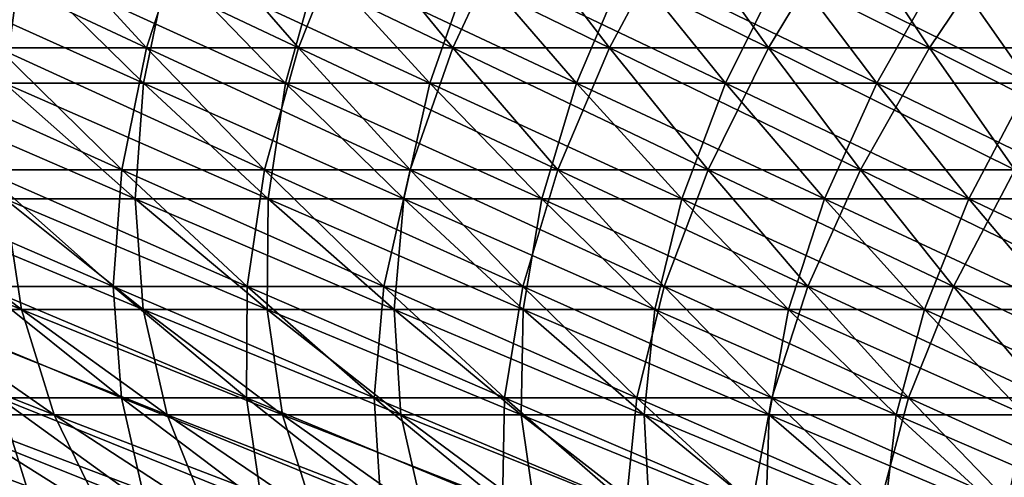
# Model space of a CAD drawing. Header units: millimetres. Extents: x -250 to 250, y -45 to 4150.
# Tile 307 of 656: x -61 to -41, y 3920 to 3930. Entities that reach past the tile are written whole.
import ezdxf

# ---------------------------------------------------------------- set-up
doc = ezdxf.new("R2010")
doc.units = ezdxf.units.MM
doc.header["$LTSCALE"] = 81.481481
for name, color, linetype in [('19', 7, 'CONTINUOUS'), ('20', 7, 'CONTINUOUS'), ('21', 7, 'CONTINUOUS'), ('22', 7, 'CONTINUOUS')]:
    doc.layers.add(name, color=color, linetype=linetype)

msp = doc.modelspace()

# ---------------------------------------------------------------- linework, layer by layer
at = {"layer": '19', "color": 7, "linetype": 'CONTINUOUS'}
for points in [[(-61.074, 3931.872, -105.783), (-61.75, 3929.227, -99.73), (-64.302, 3931.872, -103.852), (-61.074, 3931.872, -105.783)], [(-58.65, 3929.227, -101.584), (-61.75, 3929.227, -99.73), (-61.074, 3931.872, -105.783), (-58.65, 3929.227, -101.584)], [(-57.787, 3931.872, -107.613), (-58.65, 3929.227, -101.584), (-61.074, 3931.872, -105.783), (-57.787, 3931.872, -107.613)], [(-55.494, 3929.227, -103.342), (-58.65, 3929.227, -101.584), (-57.787, 3931.872, -107.613), (-55.494, 3929.227, -103.342)], [(-54.446, 3931.872, -109.342), (-55.494, 3929.227, -103.342), (-57.787, 3931.872, -107.613), (-54.446, 3931.872, -109.342)], [(-52.285, 3929.227, -105.002), (-55.494, 3929.227, -103.342), (-54.446, 3931.872, -109.342), (-52.285, 3929.227, -105.002)], [(-51.053, 3931.872, -110.967), (-52.285, 3929.227, -105.002), (-54.446, 3931.872, -109.342), (-51.053, 3931.872, -110.967)], [(-49.026, 3929.227, -106.562), (-52.285, 3929.227, -105.002), (-51.053, 3931.872, -110.967), (-49.026, 3929.227, -106.562)], [(-47.611, 3931.872, -112.486), (-49.026, 3929.227, -106.562), (-51.053, 3931.872, -110.967), (-47.611, 3931.872, -112.486)], [(-45.722, 3929.227, -108.022), (-49.026, 3929.227, -106.562), (-47.611, 3931.872, -112.486), (-45.722, 3929.227, -108.022)], [(-44.125, 3931.872, -113.899), (-45.722, 3929.227, -108.022), (-47.611, 3931.872, -112.486), (-44.125, 3931.872, -113.899)], [(-42.373, 3929.227, -109.378), (-45.722, 3929.227, -108.022), (-44.125, 3931.872, -113.899), (-42.373, 3929.227, -109.378)], [(-40.596, 3931.872, -115.204), (-42.373, 3929.227, -109.378), (-44.125, 3931.872, -113.899), (-40.596, 3931.872, -115.204)], [(-38.985, 3929.227, -110.631), (-42.373, 3929.227, -109.378), (-40.596, 3931.872, -115.204), (-38.985, 3929.227, -110.631)], [(-59.168, 3926.69, -95.559), (-62.083, 3926.69, -93.692), (-61.75, 3929.227, -99.73), (-59.168, 3926.69, -95.559)], [(-58.65, 3929.227, -101.584), (-59.168, 3926.69, -95.559), (-61.75, 3929.227, -99.73), (-58.65, 3929.227, -101.584)], [(-56.197, 3926.69, -97.336), (-59.168, 3926.69, -95.559), (-58.65, 3929.227, -101.584), (-56.197, 3926.69, -97.336)], [(-55.494, 3929.227, -103.342), (-56.197, 3926.69, -97.336), (-58.65, 3929.227, -101.584), (-55.494, 3929.227, -103.342)], [(-53.173, 3926.69, -99.021), (-56.197, 3926.69, -97.336), (-55.494, 3929.227, -103.342), (-53.173, 3926.69, -99.021)], [(-52.285, 3929.227, -105.002), (-53.173, 3926.69, -99.021), (-55.494, 3929.227, -103.342), (-52.285, 3929.227, -105.002)], [(-50.098, 3926.69, -100.611), (-53.173, 3926.69, -99.021), (-52.285, 3929.227, -105.002), (-50.098, 3926.69, -100.611)], [(-49.026, 3929.227, -106.562), (-50.098, 3926.69, -100.611), (-52.285, 3929.227, -105.002), (-49.026, 3929.227, -106.562)], [(-46.976, 3926.69, -102.106), (-50.098, 3926.69, -100.611), (-49.026, 3929.227, -106.562), (-46.976, 3926.69, -102.106)], [(-45.722, 3929.227, -108.022), (-46.976, 3926.69, -102.106), (-49.026, 3929.227, -106.562), (-45.722, 3929.227, -108.022)], [(-43.81, 3926.69, -103.504), (-46.976, 3926.69, -102.106), (-45.722, 3929.227, -108.022), (-43.81, 3926.69, -103.504)], [(-42.373, 3929.227, -109.378), (-43.81, 3926.69, -103.504), (-45.722, 3929.227, -108.022), (-42.373, 3929.227, -109.378)], [(-40.601, 3926.69, -104.804), (-43.81, 3926.69, -103.504), (-42.373, 3929.227, -109.378), (-40.601, 3926.69, -104.804)], [(-38.985, 3929.227, -110.631), (-40.601, 3926.69, -104.804), (-42.373, 3929.227, -109.378), (-38.985, 3929.227, -110.631)], [(-59.343, 3924.261, -89.557), (-62.073, 3924.261, -87.687), (-62.083, 3926.69, -93.692), (-59.343, 3924.261, -89.557)], [(-59.168, 3926.69, -95.559), (-59.343, 3924.261, -89.557), (-62.083, 3926.69, -93.692), (-59.168, 3926.69, -95.559)], [(-56.557, 3924.261, -91.342), (-59.343, 3924.261, -89.557), (-59.168, 3926.69, -95.559), (-56.557, 3924.261, -91.342)], [(-56.197, 3926.69, -97.336), (-56.557, 3924.261, -91.342), (-59.168, 3926.69, -95.559), (-56.197, 3926.69, -97.336)], [(-53.717, 3924.261, -93.041), (-56.557, 3924.261, -91.342), (-56.197, 3926.69, -97.336), (-53.717, 3924.261, -93.041)], [(-53.173, 3926.69, -99.021), (-53.717, 3924.261, -93.041), (-56.197, 3926.69, -97.336), (-53.173, 3926.69, -99.021)], [(-50.826, 3924.261, -94.651), (-53.717, 3924.261, -93.041), (-53.173, 3926.69, -99.021), (-50.826, 3924.261, -94.651)], [(-50.098, 3926.69, -100.611), (-50.826, 3924.261, -94.651), (-53.173, 3926.69, -99.021), (-50.098, 3926.69, -100.611)], [(-47.887, 3924.261, -96.171), (-50.826, 3924.261, -94.651), (-50.098, 3926.69, -100.611), (-47.887, 3924.261, -96.171)], [(-46.976, 3926.69, -102.106), (-47.887, 3924.261, -96.171), (-50.098, 3926.69, -100.611), (-46.976, 3926.69, -102.106)], [(-44.903, 3924.261, -97.6), (-47.887, 3924.261, -96.171), (-46.976, 3926.69, -102.106), (-44.903, 3924.261, -97.6)], [(-43.81, 3926.69, -103.504), (-44.903, 3924.261, -97.6), (-46.976, 3926.69, -102.106), (-43.81, 3926.69, -103.504)], [(-41.876, 3924.261, -98.937), (-44.903, 3924.261, -97.6), (-43.81, 3926.69, -103.504), (-41.876, 3924.261, -98.937)], [(-40.601, 3926.69, -104.804), (-41.876, 3924.261, -98.937), (-43.81, 3926.69, -103.504), (-40.601, 3926.69, -104.804)], [(-38.81, 3924.261, -100.179), (-41.876, 3924.261, -98.937), (-40.601, 3926.69, -104.804), (-38.81, 3924.261, -100.179)], [(-59.176, 3921.943, -83.596), (-61.723, 3921.943, -81.734), (-62.073, 3924.261, -87.687), (-59.176, 3921.943, -83.596)], [(-59.343, 3924.261, -89.557), (-59.176, 3921.943, -83.596), (-62.073, 3924.261, -87.687), (-59.343, 3924.261, -89.557)], [(-56.574, 3921.943, -85.379), (-59.176, 3921.943, -83.596), (-59.343, 3924.261, -89.557), (-56.574, 3921.943, -85.379)], [(-56.557, 3924.261, -91.342), (-56.574, 3921.943, -85.379), (-59.343, 3924.261, -89.557), (-56.557, 3924.261, -91.342)], [(-53.918, 3921.943, -87.081), (-56.574, 3921.943, -85.379), (-56.557, 3924.261, -91.342), (-53.918, 3921.943, -87.081)], [(-53.717, 3924.261, -93.041), (-53.918, 3921.943, -87.081), (-56.557, 3924.261, -91.342), (-53.717, 3924.261, -93.041)], [(-51.211, 3921.943, -88.7), (-53.918, 3921.943, -87.081), (-53.717, 3924.261, -93.041), (-51.211, 3921.943, -88.7)], [(-50.826, 3924.261, -94.651), (-51.211, 3921.943, -88.7), (-53.717, 3924.261, -93.041), (-50.826, 3924.261, -94.651)], [(-48.455, 3921.943, -90.235), (-51.211, 3921.943, -88.7), (-50.826, 3924.261, -94.651), (-48.455, 3921.943, -90.235)], [(-47.887, 3924.261, -96.171), (-48.455, 3921.943, -90.235), (-50.826, 3924.261, -94.651), (-47.887, 3924.261, -96.171)], [(-45.653, 3921.943, -91.684), (-48.455, 3921.943, -90.235), (-47.887, 3924.261, -96.171), (-45.653, 3921.943, -91.684)], [(-44.903, 3924.261, -97.6), (-45.653, 3921.943, -91.684), (-47.887, 3924.261, -96.171), (-44.903, 3924.261, -97.6)], [(-42.808, 3921.943, -93.046), (-45.653, 3921.943, -91.684), (-44.903, 3924.261, -97.6), (-42.808, 3921.943, -93.046)], [(-41.876, 3924.261, -98.937), (-42.808, 3921.943, -93.046), (-44.903, 3924.261, -97.6), (-41.876, 3924.261, -98.937)], [(-39.922, 3921.943, -94.321), (-42.808, 3921.943, -93.046), (-41.876, 3924.261, -98.937), (-39.922, 3921.943, -94.321)], [(-38.81, 3924.261, -100.179), (-39.922, 3921.943, -94.321), (-41.876, 3924.261, -98.937), (-38.81, 3924.261, -100.179)], [(-61.037, 3919.737, -75.851), (-63.344, 3919.737, -73.935), (-64.211, 3921.943, -79.795), (-61.037, 3919.737, -75.851)], [(-61.723, 3921.943, -81.734), (-61.037, 3919.737, -75.851), (-64.211, 3921.943, -79.795), (-61.723, 3921.943, -81.734)], [(-58.672, 3919.737, -77.694), (-61.037, 3919.737, -75.851), (-61.723, 3921.943, -81.734), (-58.672, 3919.737, -77.694)], [(-59.176, 3921.943, -83.596), (-58.672, 3919.737, -77.694), (-61.723, 3921.943, -81.734), (-59.176, 3921.943, -83.596)], [(-56.252, 3919.737, -79.464), (-58.672, 3919.737, -77.694), (-59.176, 3921.943, -83.596), (-56.252, 3919.737, -79.464)], [(-56.574, 3921.943, -85.379), (-56.252, 3919.737, -79.464), (-59.176, 3921.943, -83.596), (-56.574, 3921.943, -85.379)], [(-53.778, 3919.737, -81.159), (-56.252, 3919.737, -79.464), (-56.574, 3921.943, -85.379), (-53.778, 3919.737, -81.159)], [(-53.918, 3921.943, -87.081), (-53.778, 3919.737, -81.159), (-56.574, 3921.943, -85.379), (-53.918, 3921.943, -87.081)], [(-51.253, 3919.737, -82.776), (-53.778, 3919.737, -81.159), (-53.918, 3921.943, -87.081), (-51.253, 3919.737, -82.776)], [(-51.211, 3921.943, -88.7), (-51.253, 3919.737, -82.776), (-53.918, 3921.943, -87.081), (-51.211, 3921.943, -88.7)], [(-48.68, 3919.737, -84.315), (-51.253, 3919.737, -82.776), (-51.211, 3921.943, -88.7), (-48.68, 3919.737, -84.315)], [(-48.455, 3921.943, -90.235), (-48.68, 3919.737, -84.315), (-51.211, 3921.943, -88.7), (-48.455, 3921.943, -90.235)], [(-46.06, 3919.737, -85.775), (-48.68, 3919.737, -84.315), (-48.455, 3921.943, -90.235), (-46.06, 3919.737, -85.775)], [(-45.653, 3921.943, -91.684), (-46.06, 3919.737, -85.775), (-48.455, 3921.943, -90.235), (-45.653, 3921.943, -91.684)], [(-43.397, 3919.737, -87.152), (-46.06, 3919.737, -85.775), (-45.653, 3921.943, -91.684), (-43.397, 3919.737, -87.152)], [(-42.808, 3921.943, -93.046), (-43.397, 3919.737, -87.152), (-45.653, 3921.943, -91.684), (-42.808, 3921.943, -93.046)], [(-40.692, 3919.737, -88.447), (-43.397, 3919.737, -87.152), (-42.808, 3921.943, -93.046), (-40.692, 3919.737, -88.447)], [(-39.922, 3921.943, -94.321), (-40.692, 3919.737, -88.447), (-42.808, 3921.943, -93.046), (-39.922, 3921.943, -94.321)]]:
    msp.add_3dface(points, dxfattribs=at)
at = {"layer": '20', "color": 7, "linetype": 'CONTINUOUS'}
for points in [[(-61.75, 3929.227, 99.73), (-58.65, 3929.227, 101.584), (-64.302, 3931.872, 103.852), (-61.75, 3929.227, 99.73)], [(-64.302, 3931.872, 103.852), (-58.65, 3929.227, 101.584), (-61.074, 3931.872, 105.783), (-64.302, 3931.872, 103.852)], [(-58.65, 3929.227, 101.584), (-55.494, 3929.227, 103.342), (-61.074, 3931.872, 105.783), (-58.65, 3929.227, 101.584)], [(-61.074, 3931.872, 105.783), (-55.494, 3929.227, 103.342), (-57.787, 3931.872, 107.613), (-61.074, 3931.872, 105.783)], [(-55.494, 3929.227, 103.342), (-52.285, 3929.227, 105.002), (-57.787, 3931.872, 107.613), (-55.494, 3929.227, 103.342)], [(-57.787, 3931.872, 107.613), (-52.285, 3929.227, 105.002), (-54.446, 3931.872, 109.342), (-57.787, 3931.872, 107.613)], [(-52.285, 3929.227, 105.002), (-49.026, 3929.227, 106.562), (-54.446, 3931.872, 109.342), (-52.285, 3929.227, 105.002)], [(-54.446, 3931.872, 109.342), (-49.026, 3929.227, 106.562), (-51.053, 3931.872, 110.967), (-54.446, 3931.872, 109.342)], [(-49.026, 3929.227, 106.562), (-45.722, 3929.227, 108.022), (-51.053, 3931.872, 110.967), (-49.026, 3929.227, 106.562)], [(-51.053, 3931.872, 110.967), (-45.722, 3929.227, 108.022), (-47.611, 3931.872, 112.486), (-51.053, 3931.872, 110.967)], [(-45.722, 3929.227, 108.022), (-42.373, 3929.227, 109.378), (-47.611, 3931.872, 112.486), (-45.722, 3929.227, 108.022)], [(-47.611, 3931.872, 112.486), (-42.373, 3929.227, 109.378), (-44.125, 3931.872, 113.899), (-47.611, 3931.872, 112.486)], [(-42.373, 3929.227, 109.378), (-38.985, 3929.227, 110.631), (-44.125, 3931.872, 113.899), (-42.373, 3929.227, 109.378)], [(-44.125, 3931.872, 113.899), (-38.985, 3929.227, 110.631), (-40.596, 3931.872, 115.204), (-44.125, 3931.872, 113.899)], [(-62.083, 3926.69, 93.692), (-59.168, 3926.69, 95.559), (-64.792, 3929.227, 97.781), (-62.083, 3926.69, 93.692)], [(-64.792, 3929.227, 97.781), (-59.168, 3926.69, 95.559), (-61.75, 3929.227, 99.73), (-64.792, 3929.227, 97.781)], [(-59.168, 3926.69, 95.559), (-56.197, 3926.69, 97.336), (-61.75, 3929.227, 99.73), (-59.168, 3926.69, 95.559)], [(-61.75, 3929.227, 99.73), (-56.197, 3926.69, 97.336), (-58.65, 3929.227, 101.584), (-61.75, 3929.227, 99.73)], [(-56.197, 3926.69, 97.336), (-53.173, 3926.69, 99.021), (-58.65, 3929.227, 101.584), (-56.197, 3926.69, 97.336)], [(-58.65, 3929.227, 101.584), (-53.173, 3926.69, 99.021), (-55.494, 3929.227, 103.342), (-58.65, 3929.227, 101.584)], [(-53.173, 3926.69, 99.021), (-50.098, 3926.69, 100.611), (-55.494, 3929.227, 103.342), (-53.173, 3926.69, 99.021)], [(-55.494, 3929.227, 103.342), (-50.098, 3926.69, 100.611), (-52.285, 3929.227, 105.002), (-55.494, 3929.227, 103.342)], [(-50.098, 3926.69, 100.611), (-46.976, 3926.69, 102.106), (-52.285, 3929.227, 105.002), (-50.098, 3926.69, 100.611)], [(-52.285, 3929.227, 105.002), (-46.976, 3926.69, 102.106), (-49.026, 3929.227, 106.562), (-52.285, 3929.227, 105.002)], [(-46.976, 3926.69, 102.106), (-43.81, 3926.69, 103.504), (-49.026, 3929.227, 106.562), (-46.976, 3926.69, 102.106)], [(-49.026, 3929.227, 106.562), (-43.81, 3926.69, 103.504), (-45.722, 3929.227, 108.022), (-49.026, 3929.227, 106.562)], [(-43.81, 3926.69, 103.504), (-40.601, 3926.69, 104.804), (-45.722, 3929.227, 108.022), (-43.81, 3926.69, 103.504)], [(-45.722, 3929.227, 108.022), (-40.601, 3926.69, 104.804), (-42.373, 3929.227, 109.378), (-45.722, 3929.227, 108.022)], [(-40.601, 3926.69, 104.804), (-37.355, 3926.69, 106.005), (-42.373, 3929.227, 109.378), (-40.601, 3926.69, 104.804)], [(-42.373, 3929.227, 109.378), (-37.355, 3926.69, 106.005), (-38.985, 3929.227, 110.631), (-42.373, 3929.227, 109.378)], [(-62.073, 3924.261, 87.687), (-59.343, 3924.261, 89.557), (-64.938, 3926.69, 91.736), (-62.073, 3924.261, 87.687)], [(-64.938, 3926.69, 91.736), (-59.343, 3924.261, 89.557), (-62.083, 3926.69, 93.692), (-64.938, 3926.69, 91.736)], [(-59.343, 3924.261, 89.557), (-56.557, 3924.261, 91.342), (-62.083, 3926.69, 93.692), (-59.343, 3924.261, 89.557)], [(-62.083, 3926.69, 93.692), (-56.557, 3924.261, 91.342), (-59.168, 3926.69, 95.559), (-62.083, 3926.69, 93.692)], [(-56.557, 3924.261, 91.342), (-53.717, 3924.261, 93.041), (-59.168, 3926.69, 95.559), (-56.557, 3924.261, 91.342)], [(-59.168, 3926.69, 95.559), (-53.717, 3924.261, 93.041), (-56.197, 3926.69, 97.336), (-59.168, 3926.69, 95.559)], [(-53.717, 3924.261, 93.041), (-50.826, 3924.261, 94.651), (-56.197, 3926.69, 97.336), (-53.717, 3924.261, 93.041)], [(-56.197, 3926.69, 97.336), (-50.826, 3924.261, 94.651), (-53.173, 3926.69, 99.021), (-56.197, 3926.69, 97.336)], [(-50.826, 3924.261, 94.651), (-47.887, 3924.261, 96.171), (-53.173, 3926.69, 99.021), (-50.826, 3924.261, 94.651)], [(-53.173, 3926.69, 99.021), (-47.887, 3924.261, 96.171), (-50.098, 3926.69, 100.611), (-53.173, 3926.69, 99.021)], [(-47.887, 3924.261, 96.171), (-44.903, 3924.261, 97.6), (-50.098, 3926.69, 100.611), (-47.887, 3924.261, 96.171)], [(-50.098, 3926.69, 100.611), (-44.903, 3924.261, 97.6), (-46.976, 3926.69, 102.106), (-50.098, 3926.69, 100.611)], [(-44.903, 3924.261, 97.6), (-41.876, 3924.261, 98.937), (-46.976, 3926.69, 102.106), (-44.903, 3924.261, 97.6)], [(-46.976, 3926.69, 102.106), (-41.876, 3924.261, 98.937), (-43.81, 3926.69, 103.504), (-46.976, 3926.69, 102.106)], [(-41.876, 3924.261, 98.937), (-38.81, 3924.261, 100.179), (-43.81, 3926.69, 103.504), (-41.876, 3924.261, 98.937)], [(-43.81, 3926.69, 103.504), (-38.81, 3924.261, 100.179), (-40.601, 3926.69, 104.804), (-43.81, 3926.69, 103.504)], [(-61.723, 3921.943, 81.734), (-59.176, 3921.943, 83.596), (-64.743, 3924.261, 85.734), (-61.723, 3921.943, 81.734)], [(-64.743, 3924.261, 85.734), (-59.176, 3921.943, 83.596), (-62.073, 3924.261, 87.687), (-64.743, 3924.261, 85.734)], [(-59.176, 3921.943, 83.596), (-56.574, 3921.943, 85.379), (-62.073, 3924.261, 87.687), (-59.176, 3921.943, 83.596)], [(-62.073, 3924.261, 87.687), (-56.574, 3921.943, 85.379), (-59.343, 3924.261, 89.557), (-62.073, 3924.261, 87.687)], [(-56.574, 3921.943, 85.379), (-53.918, 3921.943, 87.081), (-59.343, 3924.261, 89.557), (-56.574, 3921.943, 85.379)], [(-59.343, 3924.261, 89.557), (-53.918, 3921.943, 87.081), (-56.557, 3924.261, 91.342), (-59.343, 3924.261, 89.557)], [(-53.918, 3921.943, 87.081), (-51.211, 3921.943, 88.7), (-56.557, 3924.261, 91.342), (-53.918, 3921.943, 87.081)], [(-56.557, 3924.261, 91.342), (-51.211, 3921.943, 88.7), (-53.717, 3924.261, 93.041), (-56.557, 3924.261, 91.342)], [(-51.211, 3921.943, 88.7), (-48.455, 3921.943, 90.235), (-53.717, 3924.261, 93.041), (-51.211, 3921.943, 88.7)], [(-53.717, 3924.261, 93.041), (-48.455, 3921.943, 90.235), (-50.826, 3924.261, 94.651), (-53.717, 3924.261, 93.041)], [(-48.455, 3921.943, 90.235), (-45.653, 3921.943, 91.684), (-50.826, 3924.261, 94.651), (-48.455, 3921.943, 90.235)], [(-50.826, 3924.261, 94.651), (-45.653, 3921.943, 91.684), (-47.887, 3924.261, 96.171), (-50.826, 3924.261, 94.651)], [(-45.653, 3921.943, 91.684), (-42.808, 3921.943, 93.046), (-47.887, 3924.261, 96.171), (-45.653, 3921.943, 91.684)], [(-47.887, 3924.261, 96.171), (-42.808, 3921.943, 93.046), (-44.903, 3924.261, 97.6), (-47.887, 3924.261, 96.171)], [(-42.808, 3921.943, 93.046), (-39.922, 3921.943, 94.321), (-44.903, 3924.261, 97.6), (-42.808, 3921.943, 93.046)], [(-44.903, 3924.261, 97.6), (-39.922, 3921.943, 94.321), (-41.876, 3924.261, 98.937), (-44.903, 3924.261, 97.6)], [(-39.922, 3921.943, 94.321), (-36.999, 3921.943, 95.505), (-41.876, 3924.261, 98.937), (-39.922, 3921.943, 94.321)], [(-41.876, 3924.261, 98.937), (-36.999, 3921.943, 95.505), (-38.81, 3924.261, 100.179), (-41.876, 3924.261, 98.937)], [(-63.344, 3919.737, 73.935), (-61.037, 3919.737, 75.851), (-66.637, 3921.943, 77.779), (-63.344, 3919.737, 73.935)], [(-66.637, 3921.943, 77.779), (-61.037, 3919.737, 75.851), (-64.211, 3921.943, 79.795), (-66.637, 3921.943, 77.779)], [(-61.037, 3919.737, 75.851), (-58.672, 3919.737, 77.694), (-64.211, 3921.943, 79.795), (-61.037, 3919.737, 75.851)], [(-64.211, 3921.943, 79.795), (-58.672, 3919.737, 77.694), (-61.723, 3921.943, 81.734), (-64.211, 3921.943, 79.795)], [(-58.672, 3919.737, 77.694), (-56.252, 3919.737, 79.464), (-61.723, 3921.943, 81.734), (-58.672, 3919.737, 77.694)], [(-61.723, 3921.943, 81.734), (-56.252, 3919.737, 79.464), (-59.176, 3921.943, 83.596), (-61.723, 3921.943, 81.734)], [(-56.252, 3919.737, 79.464), (-53.778, 3919.737, 81.159), (-59.176, 3921.943, 83.596), (-56.252, 3919.737, 79.464)], [(-59.176, 3921.943, 83.596), (-53.778, 3919.737, 81.159), (-56.574, 3921.943, 85.379), (-59.176, 3921.943, 83.596)], [(-53.778, 3919.737, 81.159), (-51.253, 3919.737, 82.776), (-56.574, 3921.943, 85.379), (-53.778, 3919.737, 81.159)], [(-56.574, 3921.943, 85.379), (-51.253, 3919.737, 82.776), (-53.918, 3921.943, 87.081), (-56.574, 3921.943, 85.379)], [(-51.253, 3919.737, 82.776), (-48.68, 3919.737, 84.315), (-53.918, 3921.943, 87.081), (-51.253, 3919.737, 82.776)], [(-53.918, 3921.943, 87.081), (-48.68, 3919.737, 84.315), (-51.211, 3921.943, 88.7), (-53.918, 3921.943, 87.081)], [(-48.68, 3919.737, 84.315), (-46.06, 3919.737, 85.775), (-51.211, 3921.943, 88.7), (-48.68, 3919.737, 84.315)], [(-51.211, 3921.943, 88.7), (-46.06, 3919.737, 85.775), (-48.455, 3921.943, 90.235), (-51.211, 3921.943, 88.7)], [(-46.06, 3919.737, 85.775), (-43.397, 3919.737, 87.152), (-48.455, 3921.943, 90.235), (-46.06, 3919.737, 85.775)], [(-48.455, 3921.943, 90.235), (-43.397, 3919.737, 87.152), (-45.653, 3921.943, 91.684), (-48.455, 3921.943, 90.235)], [(-43.397, 3919.737, 87.152), (-40.692, 3919.737, 88.447), (-45.653, 3921.943, 91.684), (-43.397, 3919.737, 87.152)], [(-45.653, 3921.943, 91.684), (-40.692, 3919.737, 88.447), (-42.808, 3921.943, 93.046), (-45.653, 3921.943, 91.684)], [(-40.692, 3919.737, 88.447), (-37.949, 3919.737, 89.659), (-42.808, 3921.943, 93.046), (-40.692, 3919.737, 88.447)], [(-42.808, 3921.943, 93.046), (-37.949, 3919.737, 89.659), (-39.922, 3921.943, 94.321), (-42.808, 3921.943, 93.046)]]:
    msp.add_3dface(points, dxfattribs=at)
at = {"layer": '21', "color": 7, "linetype": 'CONTINUOUS'}
for points in [[(-61.273, 3931.01, 98.959), (-61.604, 3928.493, 92.97), (-64.291, 3931.01, 97.026), (-61.273, 3931.01, 98.959)], [(-58.712, 3928.493, 94.823), (-61.604, 3928.493, 92.97), (-61.273, 3931.01, 98.959), (-58.712, 3928.493, 94.823)], [(-58.197, 3931.01, 100.799), (-58.712, 3928.493, 94.823), (-61.273, 3931.01, 98.959), (-58.197, 3931.01, 100.799)], [(-55.764, 3928.493, 96.586), (-58.712, 3928.493, 94.823), (-58.197, 3931.01, 100.799), (-55.764, 3928.493, 96.586)], [(-55.065, 3931.01, 102.544), (-55.764, 3928.493, 96.586), (-58.197, 3931.01, 100.799), (-55.065, 3931.01, 102.544)], [(-52.763, 3928.493, 98.258), (-55.764, 3928.493, 96.586), (-55.065, 3931.01, 102.544), (-52.763, 3928.493, 98.258)], [(-51.881, 3931.01, 104.191), (-52.763, 3928.493, 98.258), (-55.065, 3931.01, 102.544), (-51.881, 3931.01, 104.191)], [(-49.712, 3928.493, 99.836), (-52.763, 3928.493, 98.258), (-51.881, 3931.01, 104.191), (-49.712, 3928.493, 99.836)], [(-48.648, 3931.01, 105.739), (-49.712, 3928.493, 99.836), (-51.881, 3931.01, 104.191), (-48.648, 3931.01, 105.739)], [(-46.614, 3928.493, 101.319), (-49.712, 3928.493, 99.836), (-48.648, 3931.01, 105.739), (-46.614, 3928.493, 101.319)], [(-45.368, 3931.01, 107.187), (-46.614, 3928.493, 101.319), (-48.648, 3931.01, 105.739), (-45.368, 3931.01, 107.187)], [(-43.472, 3928.493, 102.707), (-46.614, 3928.493, 101.319), (-45.368, 3931.01, 107.187), (-43.472, 3928.493, 102.707)], [(-42.046, 3931.01, 108.533), (-43.472, 3928.493, 102.707), (-45.368, 3931.01, 107.187), (-42.046, 3931.01, 108.533)], [(-40.289, 3928.493, 103.997), (-43.472, 3928.493, 102.707), (-42.046, 3931.01, 108.533), (-40.289, 3928.493, 103.997)], [(-38.684, 3931.01, 109.777), (-40.289, 3928.493, 103.997), (-42.046, 3931.01, 108.533), (-38.684, 3931.01, 109.777)], [(-58.887, 3926.084, 88.869), (-61.596, 3926.084, 87.014), (-61.604, 3928.493, 92.97), (-58.887, 3926.084, 88.869)], [(-58.712, 3928.493, 94.823), (-58.887, 3926.084, 88.869), (-61.604, 3928.493, 92.97), (-58.712, 3928.493, 94.823)], [(-56.122, 3926.084, 90.641), (-58.887, 3926.084, 88.869), (-58.712, 3928.493, 94.823), (-56.122, 3926.084, 90.641)], [(-55.764, 3928.493, 96.586), (-56.122, 3926.084, 90.641), (-58.712, 3928.493, 94.823), (-55.764, 3928.493, 96.586)], [(-53.304, 3926.084, 92.326), (-56.122, 3926.084, 90.641), (-55.764, 3928.493, 96.586), (-53.304, 3926.084, 92.326)], [(-52.763, 3928.493, 98.258), (-53.304, 3926.084, 92.326), (-55.764, 3928.493, 96.586), (-52.763, 3928.493, 98.258)], [(-50.436, 3926.084, 93.924), (-53.304, 3926.084, 92.326), (-52.763, 3928.493, 98.258), (-50.436, 3926.084, 93.924)], [(-49.712, 3928.493, 99.836), (-50.436, 3926.084, 93.924), (-52.763, 3928.493, 98.258), (-49.712, 3928.493, 99.836)], [(-47.52, 3926.084, 95.432), (-50.436, 3926.084, 93.924), (-49.712, 3928.493, 99.836), (-47.52, 3926.084, 95.432)], [(-46.614, 3928.493, 101.319), (-47.52, 3926.084, 95.432), (-49.712, 3928.493, 99.836), (-46.614, 3928.493, 101.319)], [(-44.558, 3926.084, 96.85), (-47.52, 3926.084, 95.432), (-46.614, 3928.493, 101.319), (-44.558, 3926.084, 96.85)], [(-43.472, 3928.493, 102.707), (-44.558, 3926.084, 96.85), (-46.614, 3928.493, 101.319), (-43.472, 3928.493, 102.707)], [(-41.555, 3926.084, 98.177), (-44.558, 3926.084, 96.85), (-43.472, 3928.493, 102.707), (-41.555, 3926.084, 98.177)], [(-40.289, 3928.493, 103.997), (-41.555, 3926.084, 98.177), (-43.472, 3928.493, 102.707), (-40.289, 3928.493, 103.997)], [(-38.512, 3926.084, 99.41), (-41.555, 3926.084, 98.177), (-40.289, 3928.493, 103.997), (-38.512, 3926.084, 99.41)], [(-61.25, 3923.784, 81.108), (-63.719, 3923.784, 79.184), (-64.246, 3926.084, 85.076), (-61.25, 3923.784, 81.108)], [(-61.596, 3926.084, 87.014), (-61.25, 3923.784, 81.108), (-64.246, 3926.084, 85.076), (-61.596, 3926.084, 87.014)], [(-58.723, 3923.784, 82.956), (-61.25, 3923.784, 81.108), (-61.596, 3926.084, 87.014), (-58.723, 3923.784, 82.956)], [(-58.887, 3926.084, 88.869), (-58.723, 3923.784, 82.956), (-61.596, 3926.084, 87.014), (-58.887, 3926.084, 88.869)], [(-56.141, 3923.784, 84.725), (-58.723, 3923.784, 82.956), (-58.887, 3926.084, 88.869), (-56.141, 3923.784, 84.725)], [(-56.122, 3926.084, 90.641), (-56.141, 3923.784, 84.725), (-58.887, 3926.084, 88.869), (-56.122, 3926.084, 90.641)], [(-53.505, 3923.784, 86.414), (-56.141, 3923.784, 84.725), (-56.122, 3926.084, 90.641), (-53.505, 3923.784, 86.414)], [(-53.304, 3926.084, 92.326), (-53.505, 3923.784, 86.414), (-56.122, 3926.084, 90.641), (-53.304, 3926.084, 92.326)], [(-50.819, 3923.784, 88.021), (-53.505, 3923.784, 86.414), (-53.304, 3926.084, 92.326), (-50.819, 3923.784, 88.021)], [(-50.436, 3926.084, 93.924), (-50.819, 3923.784, 88.021), (-53.304, 3926.084, 92.326), (-50.436, 3926.084, 93.924)], [(-48.084, 3923.784, 89.544), (-50.819, 3923.784, 88.021), (-50.436, 3926.084, 93.924), (-48.084, 3923.784, 89.544)], [(-47.52, 3926.084, 95.432), (-48.084, 3923.784, 89.544), (-50.436, 3926.084, 93.924), (-47.52, 3926.084, 95.432)], [(-45.304, 3923.784, 90.982), (-48.084, 3923.784, 89.544), (-47.52, 3926.084, 95.432), (-45.304, 3923.784, 90.982)], [(-44.558, 3926.084, 96.85), (-45.304, 3923.784, 90.982), (-47.52, 3926.084, 95.432), (-44.558, 3926.084, 96.85)], [(-42.48, 3923.784, 92.334), (-45.304, 3923.784, 90.982), (-44.558, 3926.084, 96.85), (-42.48, 3923.784, 92.334)], [(-41.555, 3926.084, 98.177), (-42.48, 3923.784, 92.334), (-44.558, 3926.084, 96.85), (-41.555, 3926.084, 98.177)], [(-39.617, 3923.784, 93.598), (-42.48, 3923.784, 92.334), (-41.555, 3926.084, 98.177), (-39.617, 3923.784, 93.598)], [(-38.512, 3926.084, 99.41), (-39.617, 3923.784, 93.598), (-41.555, 3926.084, 98.177), (-38.512, 3926.084, 99.41)], [(-60.571, 3921.594, 75.272), (-62.86, 3921.594, 73.371), (-63.719, 3923.784, 79.184), (-60.571, 3921.594, 75.272)], [(-61.25, 3923.784, 81.108), (-60.571, 3921.594, 75.272), (-63.719, 3923.784, 79.184), (-61.25, 3923.784, 81.108)], [(-58.224, 3921.594, 77.102), (-60.571, 3921.594, 75.272), (-61.25, 3923.784, 81.108), (-58.224, 3921.594, 77.102)], [(-58.723, 3923.784, 82.956), (-58.224, 3921.594, 77.102), (-61.25, 3923.784, 81.108), (-58.723, 3923.784, 82.956)], [(-55.822, 3921.594, 78.858), (-58.224, 3921.594, 77.102), (-58.723, 3923.784, 82.956), (-55.822, 3921.594, 78.858)], [(-56.141, 3923.784, 84.725), (-55.822, 3921.594, 78.858), (-58.723, 3923.784, 82.956), (-56.141, 3923.784, 84.725)], [(-53.368, 3921.594, 80.54), (-55.822, 3921.594, 78.858), (-56.141, 3923.784, 84.725), (-53.368, 3921.594, 80.54)], [(-53.505, 3923.784, 86.414), (-53.368, 3921.594, 80.54), (-56.141, 3923.784, 84.725), (-53.505, 3923.784, 86.414)], [(-50.862, 3921.594, 82.145), (-53.368, 3921.594, 80.54), (-53.505, 3923.784, 86.414), (-50.862, 3921.594, 82.145)], [(-50.819, 3923.784, 88.021), (-50.862, 3921.594, 82.145), (-53.505, 3923.784, 86.414), (-50.819, 3923.784, 88.021)], [(-48.308, 3921.594, 83.672), (-50.862, 3921.594, 82.145), (-50.819, 3923.784, 88.021), (-48.308, 3921.594, 83.672)], [(-48.084, 3923.784, 89.544), (-48.308, 3921.594, 83.672), (-50.819, 3923.784, 88.021), (-48.084, 3923.784, 89.544)], [(-45.709, 3921.594, 85.12), (-48.308, 3921.594, 83.672), (-48.084, 3923.784, 89.544), (-45.709, 3921.594, 85.12)], [(-45.304, 3923.784, 90.982), (-45.709, 3921.594, 85.12), (-48.084, 3923.784, 89.544), (-45.304, 3923.784, 90.982)], [(-43.066, 3921.594, 86.488), (-45.709, 3921.594, 85.12), (-45.304, 3923.784, 90.982), (-43.066, 3921.594, 86.488)], [(-42.48, 3923.784, 92.334), (-43.066, 3921.594, 86.488), (-45.304, 3923.784, 90.982), (-42.48, 3923.784, 92.334)], [(-40.382, 3921.594, 87.773), (-43.066, 3921.594, 86.488), (-42.48, 3923.784, 92.334), (-40.382, 3921.594, 87.773)], [(-39.617, 3923.784, 93.598), (-40.382, 3921.594, 87.773), (-42.48, 3923.784, 92.334), (-39.617, 3923.784, 93.598)], [(-59.563, 3919.516, 69.522), (-61.676, 3919.516, 67.655), (-62.86, 3921.594, 73.371), (-59.563, 3919.516, 69.522)], [(-60.571, 3921.594, 75.272), (-59.563, 3919.516, 69.522), (-62.86, 3921.594, 73.371), (-60.571, 3921.594, 75.272)], [(-57.394, 3919.516, 71.324), (-59.563, 3919.516, 69.522), (-60.571, 3921.594, 75.272), (-57.394, 3919.516, 71.324)], [(-58.224, 3921.594, 77.102), (-57.394, 3919.516, 71.324), (-60.571, 3921.594, 75.272), (-58.224, 3921.594, 77.102)], [(-55.17, 3919.516, 73.057), (-57.394, 3919.516, 71.324), (-58.224, 3921.594, 77.102), (-55.17, 3919.516, 73.057)], [(-55.822, 3921.594, 78.858), (-55.17, 3919.516, 73.057), (-58.224, 3921.594, 77.102), (-55.822, 3921.594, 78.858)], [(-52.894, 3919.516, 74.722), (-55.17, 3919.516, 73.057), (-55.822, 3921.594, 78.858), (-52.894, 3919.516, 74.722)], [(-53.368, 3921.594, 80.54), (-52.894, 3919.516, 74.722), (-55.822, 3921.594, 78.858), (-53.368, 3921.594, 80.54)], [(-50.568, 3919.516, 76.315), (-52.894, 3919.516, 74.722), (-53.368, 3921.594, 80.54), (-50.568, 3919.516, 76.315)], [(-50.862, 3921.594, 82.145), (-50.568, 3919.516, 76.315), (-53.368, 3921.594, 80.54), (-50.862, 3921.594, 82.145)], [(-48.194, 3919.516, 77.836), (-50.568, 3919.516, 76.315), (-50.862, 3921.594, 82.145), (-48.194, 3919.516, 77.836)], [(-48.308, 3921.594, 83.672), (-48.194, 3919.516, 77.836), (-50.862, 3921.594, 82.145), (-48.308, 3921.594, 83.672)], [(-45.774, 3919.516, 79.283), (-48.194, 3919.516, 77.836), (-48.308, 3921.594, 83.672), (-45.774, 3919.516, 79.283)], [(-45.709, 3921.594, 85.12), (-45.774, 3919.516, 79.283), (-48.308, 3921.594, 83.672), (-45.709, 3921.594, 85.12)], [(-43.311, 3919.516, 80.655), (-45.774, 3919.516, 79.283), (-45.709, 3921.594, 85.12), (-43.311, 3919.516, 80.655)], [(-43.066, 3921.594, 86.488), (-43.311, 3919.516, 80.655), (-45.709, 3921.594, 85.12), (-43.066, 3921.594, 86.488)], [(-40.807, 3919.516, 81.951), (-43.311, 3919.516, 80.655), (-43.066, 3921.594, 86.488), (-40.807, 3919.516, 81.951)], [(-40.382, 3921.594, 87.773), (-40.807, 3919.516, 81.951), (-43.066, 3921.594, 86.488), (-40.382, 3921.594, 87.773)]]:
    msp.add_3dface(points, dxfattribs=at)
at = {"layer": '22', "color": 7, "linetype": 'CONTINUOUS'}
for points in [[(-61.604, 3928.493, -92.97), (-58.712, 3928.493, -94.823), (-64.291, 3931.01, -97.026), (-61.604, 3928.493, -92.97)], [(-64.291, 3931.01, -97.026), (-58.712, 3928.493, -94.823), (-61.273, 3931.01, -98.959), (-64.291, 3931.01, -97.026)], [(-58.712, 3928.493, -94.823), (-55.764, 3928.493, -96.586), (-61.273, 3931.01, -98.959), (-58.712, 3928.493, -94.823)], [(-61.273, 3931.01, -98.959), (-55.764, 3928.493, -96.586), (-58.197, 3931.01, -100.799), (-61.273, 3931.01, -98.959)], [(-55.764, 3928.493, -96.586), (-52.763, 3928.493, -98.258), (-58.197, 3931.01, -100.799), (-55.764, 3928.493, -96.586)], [(-58.197, 3931.01, -100.799), (-52.763, 3928.493, -98.258), (-55.065, 3931.01, -102.544), (-58.197, 3931.01, -100.799)], [(-52.763, 3928.493, -98.258), (-49.712, 3928.493, -99.836), (-55.065, 3931.01, -102.544), (-52.763, 3928.493, -98.258)], [(-55.065, 3931.01, -102.544), (-49.712, 3928.493, -99.836), (-51.881, 3931.01, -104.191), (-55.065, 3931.01, -102.544)], [(-49.712, 3928.493, -99.836), (-46.614, 3928.493, -101.319), (-51.881, 3931.01, -104.191), (-49.712, 3928.493, -99.836)], [(-51.881, 3931.01, -104.191), (-46.614, 3928.493, -101.319), (-48.648, 3931.01, -105.739), (-51.881, 3931.01, -104.191)], [(-46.614, 3928.493, -101.319), (-43.472, 3928.493, -102.707), (-48.648, 3931.01, -105.739), (-46.614, 3928.493, -101.319)], [(-48.648, 3931.01, -105.739), (-43.472, 3928.493, -102.707), (-45.368, 3931.01, -107.187), (-48.648, 3931.01, -105.739)], [(-43.472, 3928.493, -102.707), (-40.289, 3928.493, -103.997), (-45.368, 3931.01, -107.187), (-43.472, 3928.493, -102.707)], [(-45.368, 3931.01, -107.187), (-40.289, 3928.493, -103.997), (-42.046, 3931.01, -108.533), (-45.368, 3931.01, -107.187)], [(-40.289, 3928.493, -103.997), (-37.067, 3928.493, -105.188), (-42.046, 3931.01, -108.533), (-40.289, 3928.493, -103.997)], [(-42.046, 3931.01, -108.533), (-37.067, 3928.493, -105.188), (-38.684, 3931.01, -109.777), (-42.046, 3931.01, -108.533)], [(-61.596, 3926.084, -87.014), (-58.887, 3926.084, -88.869), (-64.438, 3928.493, -91.029), (-61.596, 3926.084, -87.014)], [(-64.438, 3928.493, -91.029), (-58.887, 3926.084, -88.869), (-61.604, 3928.493, -92.97), (-64.438, 3928.493, -91.029)], [(-58.887, 3926.084, -88.869), (-56.122, 3926.084, -90.641), (-61.604, 3928.493, -92.97), (-58.887, 3926.084, -88.869)], [(-61.604, 3928.493, -92.97), (-56.122, 3926.084, -90.641), (-58.712, 3928.493, -94.823), (-61.604, 3928.493, -92.97)], [(-56.122, 3926.084, -90.641), (-53.304, 3926.084, -92.326), (-58.712, 3928.493, -94.823), (-56.122, 3926.084, -90.641)], [(-58.712, 3928.493, -94.823), (-53.304, 3926.084, -92.326), (-55.764, 3928.493, -96.586), (-58.712, 3928.493, -94.823)], [(-53.304, 3926.084, -92.326), (-50.436, 3926.084, -93.924), (-55.764, 3928.493, -96.586), (-53.304, 3926.084, -92.326)], [(-55.764, 3928.493, -96.586), (-50.436, 3926.084, -93.924), (-52.763, 3928.493, -98.258), (-55.764, 3928.493, -96.586)], [(-50.436, 3926.084, -93.924), (-47.52, 3926.084, -95.432), (-52.763, 3928.493, -98.258), (-50.436, 3926.084, -93.924)], [(-52.763, 3928.493, -98.258), (-47.52, 3926.084, -95.432), (-49.712, 3928.493, -99.836), (-52.763, 3928.493, -98.258)], [(-47.52, 3926.084, -95.432), (-44.558, 3926.084, -96.85), (-49.712, 3928.493, -99.836), (-47.52, 3926.084, -95.432)], [(-49.712, 3928.493, -99.836), (-44.558, 3926.084, -96.85), (-46.614, 3928.493, -101.319), (-49.712, 3928.493, -99.836)], [(-44.558, 3926.084, -96.85), (-41.555, 3926.084, -98.177), (-46.614, 3928.493, -101.319), (-44.558, 3926.084, -96.85)], [(-46.614, 3928.493, -101.319), (-41.555, 3926.084, -98.177), (-43.472, 3928.493, -102.707), (-46.614, 3928.493, -101.319)], [(-41.555, 3926.084, -98.177), (-38.512, 3926.084, -99.41), (-43.472, 3928.493, -102.707), (-41.555, 3926.084, -98.177)], [(-43.472, 3928.493, -102.707), (-38.512, 3926.084, -99.41), (-40.289, 3928.493, -103.997), (-43.472, 3928.493, -102.707)], [(-63.719, 3923.784, -79.184), (-61.25, 3923.784, -81.108), (-66.836, 3926.084, -83.057), (-63.719, 3923.784, -79.184)], [(-66.836, 3926.084, -83.057), (-61.25, 3923.784, -81.108), (-64.246, 3926.084, -85.076), (-66.836, 3926.084, -83.057)], [(-61.25, 3923.784, -81.108), (-58.723, 3923.784, -82.956), (-64.246, 3926.084, -85.076), (-61.25, 3923.784, -81.108)], [(-64.246, 3926.084, -85.076), (-58.723, 3923.784, -82.956), (-61.596, 3926.084, -87.014), (-64.246, 3926.084, -85.076)], [(-58.723, 3923.784, -82.956), (-56.141, 3923.784, -84.725), (-61.596, 3926.084, -87.014), (-58.723, 3923.784, -82.956)], [(-61.596, 3926.084, -87.014), (-56.141, 3923.784, -84.725), (-58.887, 3926.084, -88.869), (-61.596, 3926.084, -87.014)], [(-56.141, 3923.784, -84.725), (-53.505, 3923.784, -86.414), (-58.887, 3926.084, -88.869), (-56.141, 3923.784, -84.725)], [(-58.887, 3926.084, -88.869), (-53.505, 3923.784, -86.414), (-56.122, 3926.084, -90.641), (-58.887, 3926.084, -88.869)], [(-53.505, 3923.784, -86.414), (-50.819, 3923.784, -88.021), (-56.122, 3926.084, -90.641), (-53.505, 3923.784, -86.414)], [(-56.122, 3926.084, -90.641), (-50.819, 3923.784, -88.021), (-53.304, 3926.084, -92.326), (-56.122, 3926.084, -90.641)], [(-50.819, 3923.784, -88.021), (-48.084, 3923.784, -89.544), (-53.304, 3926.084, -92.326), (-50.819, 3923.784, -88.021)], [(-53.304, 3926.084, -92.326), (-48.084, 3923.784, -89.544), (-50.436, 3926.084, -93.924), (-53.304, 3926.084, -92.326)], [(-48.084, 3923.784, -89.544), (-45.304, 3923.784, -90.982), (-50.436, 3926.084, -93.924), (-48.084, 3923.784, -89.544)], [(-50.436, 3926.084, -93.924), (-45.304, 3923.784, -90.982), (-47.52, 3926.084, -95.432), (-50.436, 3926.084, -93.924)], [(-45.304, 3923.784, -90.982), (-42.48, 3923.784, -92.334), (-47.52, 3926.084, -95.432), (-45.304, 3923.784, -90.982)], [(-47.52, 3926.084, -95.432), (-42.48, 3923.784, -92.334), (-44.558, 3926.084, -96.85), (-47.52, 3926.084, -95.432)], [(-42.48, 3923.784, -92.334), (-39.617, 3923.784, -93.598), (-44.558, 3926.084, -96.85), (-42.48, 3923.784, -92.334)], [(-44.558, 3926.084, -96.85), (-39.617, 3923.784, -93.598), (-41.555, 3926.084, -98.177), (-44.558, 3926.084, -96.85)], [(-39.617, 3923.784, -93.598), (-36.716, 3923.784, -94.774), (-41.555, 3926.084, -98.177), (-39.617, 3923.784, -93.598)], [(-41.555, 3926.084, -98.177), (-36.716, 3923.784, -94.774), (-38.512, 3926.084, -99.41), (-41.555, 3926.084, -98.177)], [(-62.86, 3921.594, -73.371), (-60.571, 3921.594, -75.272), (-66.127, 3923.784, -77.184), (-62.86, 3921.594, -73.371)], [(-66.127, 3923.784, -77.184), (-60.571, 3921.594, -75.272), (-63.719, 3923.784, -79.184), (-66.127, 3923.784, -77.184)], [(-60.571, 3921.594, -75.272), (-58.224, 3921.594, -77.102), (-63.719, 3923.784, -79.184), (-60.571, 3921.594, -75.272)], [(-63.719, 3923.784, -79.184), (-58.224, 3921.594, -77.102), (-61.25, 3923.784, -81.108), (-63.719, 3923.784, -79.184)], [(-58.224, 3921.594, -77.102), (-55.822, 3921.594, -78.858), (-61.25, 3923.784, -81.108), (-58.224, 3921.594, -77.102)], [(-61.25, 3923.784, -81.108), (-55.822, 3921.594, -78.858), (-58.723, 3923.784, -82.956), (-61.25, 3923.784, -81.108)], [(-55.822, 3921.594, -78.858), (-53.368, 3921.594, -80.54), (-58.723, 3923.784, -82.956), (-55.822, 3921.594, -78.858)], [(-58.723, 3923.784, -82.956), (-53.368, 3921.594, -80.54), (-56.141, 3923.784, -84.725), (-58.723, 3923.784, -82.956)], [(-53.368, 3921.594, -80.54), (-50.862, 3921.594, -82.145), (-56.141, 3923.784, -84.725), (-53.368, 3921.594, -80.54)], [(-56.141, 3923.784, -84.725), (-50.862, 3921.594, -82.145), (-53.505, 3923.784, -86.414), (-56.141, 3923.784, -84.725)], [(-50.862, 3921.594, -82.145), (-48.308, 3921.594, -83.672), (-53.505, 3923.784, -86.414), (-50.862, 3921.594, -82.145)], [(-53.505, 3923.784, -86.414), (-48.308, 3921.594, -83.672), (-50.819, 3923.784, -88.021), (-53.505, 3923.784, -86.414)], [(-48.308, 3921.594, -83.672), (-45.709, 3921.594, -85.12), (-50.819, 3923.784, -88.021), (-48.308, 3921.594, -83.672)], [(-50.819, 3923.784, -88.021), (-45.709, 3921.594, -85.12), (-48.084, 3923.784, -89.544), (-50.819, 3923.784, -88.021)], [(-45.709, 3921.594, -85.12), (-43.066, 3921.594, -86.488), (-48.084, 3923.784, -89.544), (-45.709, 3921.594, -85.12)], [(-48.084, 3923.784, -89.544), (-43.066, 3921.594, -86.488), (-45.304, 3923.784, -90.982), (-48.084, 3923.784, -89.544)], [(-43.066, 3921.594, -86.488), (-40.382, 3921.594, -87.773), (-45.304, 3923.784, -90.982), (-43.066, 3921.594, -86.488)], [(-45.304, 3923.784, -90.982), (-40.382, 3921.594, -87.773), (-42.48, 3923.784, -92.334), (-45.304, 3923.784, -90.982)], [(-40.382, 3921.594, -87.773), (-37.66, 3921.594, -88.975), (-42.48, 3923.784, -92.334), (-40.382, 3921.594, -87.773)], [(-42.48, 3923.784, -92.334), (-37.66, 3921.594, -88.975), (-39.617, 3923.784, -93.598), (-42.48, 3923.784, -92.334)], [(-61.676, 3919.516, -67.655), (-59.563, 3919.516, -69.522), (-65.09, 3921.594, -71.4), (-61.676, 3919.516, -67.655)], [(-65.09, 3921.594, -71.4), (-59.563, 3919.516, -69.522), (-62.86, 3921.594, -73.371), (-65.09, 3921.594, -71.4)], [(-59.563, 3919.516, -69.522), (-57.394, 3919.516, -71.324), (-62.86, 3921.594, -73.371), (-59.563, 3919.516, -69.522)], [(-62.86, 3921.594, -73.371), (-57.394, 3919.516, -71.324), (-60.571, 3921.594, -75.272), (-62.86, 3921.594, -73.371)], [(-57.394, 3919.516, -71.324), (-55.17, 3919.516, -73.057), (-60.571, 3921.594, -75.272), (-57.394, 3919.516, -71.324)], [(-60.571, 3921.594, -75.272), (-55.17, 3919.516, -73.057), (-58.224, 3921.594, -77.102), (-60.571, 3921.594, -75.272)], [(-55.17, 3919.516, -73.057), (-52.894, 3919.516, -74.722), (-58.224, 3921.594, -77.102), (-55.17, 3919.516, -73.057)], [(-58.224, 3921.594, -77.102), (-52.894, 3919.516, -74.722), (-55.822, 3921.594, -78.858), (-58.224, 3921.594, -77.102)], [(-52.894, 3919.516, -74.722), (-50.568, 3919.516, -76.315), (-55.822, 3921.594, -78.858), (-52.894, 3919.516, -74.722)], [(-55.822, 3921.594, -78.858), (-50.568, 3919.516, -76.315), (-53.368, 3921.594, -80.54), (-55.822, 3921.594, -78.858)], [(-50.568, 3919.516, -76.315), (-48.194, 3919.516, -77.836), (-53.368, 3921.594, -80.54), (-50.568, 3919.516, -76.315)], [(-53.368, 3921.594, -80.54), (-48.194, 3919.516, -77.836), (-50.862, 3921.594, -82.145), (-53.368, 3921.594, -80.54)], [(-48.194, 3919.516, -77.836), (-45.774, 3919.516, -79.283), (-50.862, 3921.594, -82.145), (-48.194, 3919.516, -77.836)], [(-50.862, 3921.594, -82.145), (-45.774, 3919.516, -79.283), (-48.308, 3921.594, -83.672), (-50.862, 3921.594, -82.145)], [(-45.774, 3919.516, -79.283), (-43.311, 3919.516, -80.655), (-48.308, 3921.594, -83.672), (-45.774, 3919.516, -79.283)], [(-48.308, 3921.594, -83.672), (-43.311, 3919.516, -80.655), (-45.709, 3921.594, -85.12), (-48.308, 3921.594, -83.672)], [(-43.311, 3919.516, -80.655), (-40.807, 3919.516, -81.951), (-45.709, 3921.594, -85.12), (-43.311, 3919.516, -80.655)], [(-45.709, 3921.594, -85.12), (-40.807, 3919.516, -81.951), (-43.066, 3921.594, -86.488), (-45.709, 3921.594, -85.12)], [(-40.807, 3919.516, -81.951), (-38.264, 3919.516, -83.169), (-43.066, 3921.594, -86.488), (-40.807, 3919.516, -81.951)], [(-43.066, 3921.594, -86.488), (-38.264, 3919.516, -83.169), (-40.382, 3921.594, -87.773), (-43.066, 3921.594, -86.488)]]:
    msp.add_3dface(points, dxfattribs=at)

doc.saveas('drawing.dxf')
